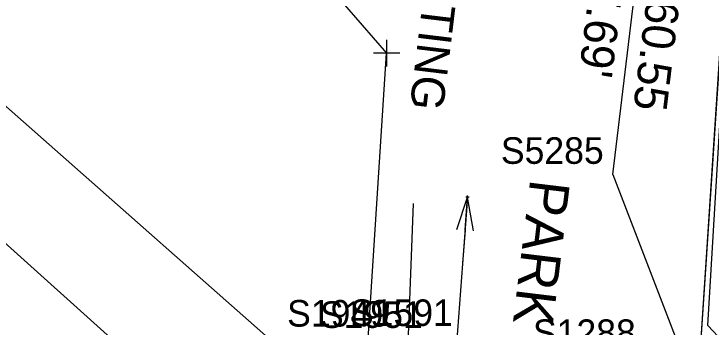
# Model space of a CAD drawing. Extents: x 1724534 to 1727318, y 657156 to 660047.
# Drawn here: x 1725174.7 to 1725279.6, y 658753.4 to 658800.5 of the extents above; entities that cross this region are included whole.
import ezdxf

# ---------------------------------------------------------------- set-up
doc = ezdxf.new("R2010")
doc.units = 0
for name, color, linetype in [('SURVEY - DRAINAGE - Area Shapes', 7, 'Continuous'), ('SURVEY - DRAINAGE - Storm Sewer', 7, 'Continuous'), ('SURVEY - DRAINAGE - Storm Sewer - Points - Locators', 7, 'Continuous'), ('SURVEY - DRAINAGE - Storm Sewer - Points - Numbers', 7, 'Continuous'), ('SURVEY - DRAINAGE - Storm Sewer Text', 7, 'Continuous'), ('SURVEY - NON-TRANSPORTATION - Features', 7, 'Continuous'), ('SURVEY - PROPERTY - ROW Lines', 7, 'Continuous'), ('SURVEY - PROPERTY - ROW Lines - Points - Locators', 7, 'Continuous'), ('SURVEY - PROPERTY - ROW Lines Text', 7, 'Continuous'), ('SURVEY - PROPERTY - Station and Offset Flags', 7, 'Continuous'), ('SURVEY - TRANSPORTATION - Features - Points - Numbers', 7, 'Continuous'), ('SURVEY - TRANSPORTATION - Roads - Points - Numbers', 7, 'Continuous'), ('SURVEY - TRANSPORTATION - Roads Text', 7, 'Continuous'), ('SURVEY - UTILITIES - Poles and Miscellaneous with Text', 7, 'Continuous')]:
    doc.layers.add(name, color=color, linetype=linetype)

msp = doc.modelspace()

# ---------------------------------------------------------------- linework, layer by layer
at = {"layer": 'SURVEY - DRAINAGE - Area Shapes'}
msp.add_lwpolyline([(1725413.86, 659016.26), (1725457.87, 659006.78), (1725450.77, 658971.31), (1725440.16, 658905.18), (1725430.33, 658830.79), (1725434.82, 658762.28), (1725443.39, 658712.74), (1725438.08, 658666.38), (1725439.86, 658660.36), (1725446.98, 658655.62), (1725466.25, 658652.84), (1725462.78, 658619.36), (1725332.11, 658635.49), (1725320.81, 658709.21), (1725296.64, 658734.96), (1725279.1, 658753.63), (1725289.92, 658934.65), (1725297.61, 659050.84)], close=True, dxfattribs=at)
at = {"layer": 'SURVEY - DRAINAGE - Storm Sewer'}
for p, q in [((1725242.96, 658772.97), (1725238.18, 658708.79)), ((1725241.35, 658768.08), (1725242.96, 658772.97)), ((1725242.59, 658767.99), (1725242.96, 658772.97)), ((1725242.59, 658767.99), (1725242.96, 658772.97)), ((1725243.84, 658767.9), (1725242.96, 658772.97)), ((1725242.59, 658767.99), (1725242.22, 658763.01))]:
    msp.add_line(p, q, dxfattribs=at)
at = {"layer": 'SURVEY - DRAINAGE - Storm Sewer - Points - Locators'}
for p, q in [((1725243.22, 658772.97), (1725242.72, 658772.97)), ((1725242.96, 658772.72), (1725242.96, 658773.22)), ((1725242.96, 658772.97), (1725242.96, 658772.97)), ((1725242.96, 658772.97), (1725242.96, 658772.97))]:
    msp.add_line(p, q, dxfattribs=at)
at = {"layer": 'SURVEY - DRAINAGE - Storm Sewer Text'}
msp.add_line((1725238.36, 658707.78), (1725146.03, 658790.61), dxfattribs=at)
at = {"layer": 'SURVEY - NON-TRANSPORTATION - Features'}
msp.add_lwpolyline([(1725357.88, 658691.6), (1725317.5, 658717.92), (1725277.55, 658743.26), (1725284.23, 658843.73), (1725290.69, 658948.07), (1725297.82, 659048.45), (1725304.36, 659146.85), (1725311.22, 659244.82), (1725312.69, 659284.2)], dxfattribs=at)
at = {"layer": 'SURVEY - PROPERTY - ROW Lines'}
for p, q in [((1725277.55, 658743.26), (1725313.57, 659296.04)), ((1725277.55, 658743.26), (1725313.57, 659296.04)), ((1725223.52, 658683.14), (1725230.79, 658794.61)), ((1725223.52, 658683.14), (1725230.79, 658794.61))]:
    msp.add_line(p, q, dxfattribs=at)
at = {"layer": 'SURVEY - PROPERTY - ROW Lines - Points - Locators'}
for p, q in [((1725230.79, 658796.61), (1725230.79, 658792.61)), ((1725232.79, 658794.61), (1725228.79, 658794.61))]:
    msp.add_line(p, q, dxfattribs=at)
at = {"layer": 'SURVEY - PROPERTY - ROW Lines Text'}
msp.add_lwpolyline([(1725166.69, 658792.61), (1725227.18, 658739.24)], dxfattribs=at)
at = {"layer": 'SURVEY - PROPERTY - Station and Offset Flags'}
msp.add_line((1725264.8, 658776.36), (1725269.35, 658813.95), dxfattribs=at)
for points in [[(1725213.78, 658814.21), (1725230.79, 658794.61)], [(1725264.8, 658776.36), (1725277.55, 658743.26)]]:
    msp.add_lwpolyline(points, dxfattribs=at)
at = {"layer": 'SURVEY - UTILITIES - Poles and Miscellaneous with Text'}
msp.add_line((1725232.45, 658711.33), (1725234.85, 658771.99), dxfattribs=at)

# ---------------------------------------------------------------- texts
at = {"layer": 'SURVEY - DRAINAGE - Storm Sewer - Points - Numbers'}
msp.add_text('S5285', height=4, dxfattribs=at).set_placement((1725247.97, 658777.97))
at = {"layer": 'SURVEY - PROPERTY - Station and Offset Flags'}
for s, p in [('20+60.55', (1725271.26, 658814.15)), ("167.69'", (1725262.29, 658812.86))]:
    msp.add_text(s, height=5, rotation=263.0935, dxfattribs=at).set_placement(p)
at = {"layer": 'SURVEY - TRANSPORTATION - Features - Points - Numbers'}
for s, p in [('S1949', (1725215.82, 658753.48)), ('S1951', (1725220.76, 658753.28))]:
    msp.add_text(s, height=4, dxfattribs=at).set_placement(p)
at = {"layer": 'SURVEY - TRANSPORTATION - Roads - Points - Numbers'}
for s, p in [('S1591', (1725225.28, 658753.57)), ('S1288', (1725252.79, 658750.56))]:
    msp.add_text(s, height=4, dxfattribs=at).set_placement(p)
at = {"layer": 'SURVEY - TRANSPORTATION - Roads Text'}
msp.add_text('PARK CIRCLE(ASP)', height=6, rotation=263.0935, dxfattribs=at).set_placement((1725252.41, 658775.79))
at = {"layer": 'SURVEY - UTILITIES - Poles and Miscellaneous with Text'}
msp.add_text('STREET LIGHTING', height=5, rotation=263.0935, dxfattribs=at).set_placement((1725241.45, 658845.73))

doc.saveas('drawing.dxf')
